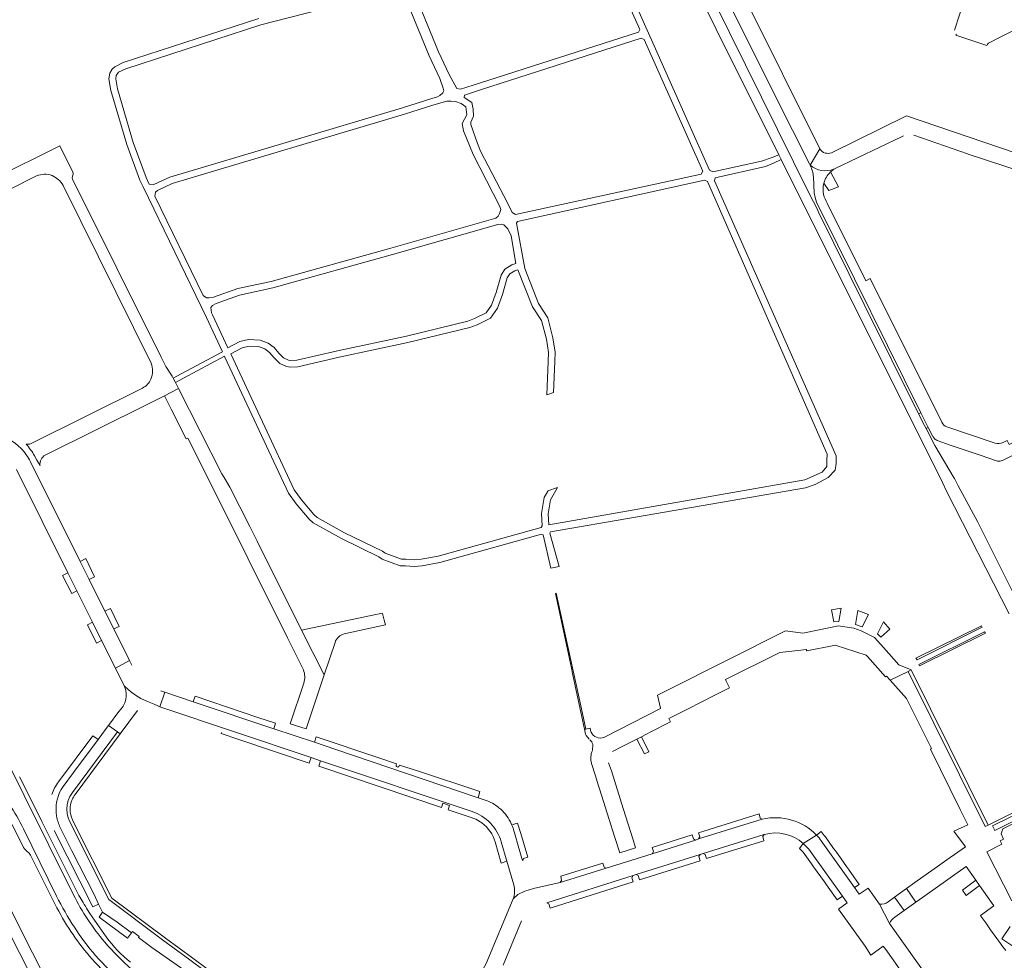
# Model space of a CAD drawing. Header units: metres. Extents: x 166325 to 190320, y 381923 to 404576.
# Tile 406 of 656: x 176405 to 176701, y 387481 to 387764. Entities that reach past the tile are written whole.
import ezdxf

# ---------------------------------------------------------------- set-up
doc = ezdxf.new("R2010")
doc.units = ezdxf.units.M
for name, color, linetype, lineweight in [('B-WE-VH-VERHARDING_ASFALT-GV', 8, 'Continuous', 18), ('B-WE-VH-VERHARDING_BETONSTRAATSTEEN-GV', 8, 'Continuous', 18), ('B-WE-VH-VERHARDING_FUNDERING_ZAND-GV', 8, 'Continuous', 18), ('B-WE-VH-VERHARDING_STRAATBAKSTEEN-GV', 8, 'Continuous', 18)]:
    doc.layers.add(name, color=color, linetype=linetype, lineweight=lineweight)

msp = doc.modelspace()

# ---------------------------------------------------------------- linework, layer by layer
at = {"layer": 'B-WE-VH-VERHARDING_ASFALT-GV', "flags": 128}
for points in [[(176595.562, 387799.378), (176633.346, 387723.62), (176634.069, 387722.171), (176682.578, 387624.91), (176683.928, 387622.163), (176702.699, 387585.382)], [(176704.855, 387589.665), (176693.181, 387613.02), (176687.211, 387624.137), (176686.162, 387626.09), (176686.067, 387626.248), (176680.229, 387636.025), (176677.63, 387641.2), (176677.163, 387642.059), (176675.4, 387645.608), (176659.041, 387678.541), (176645.401, 387706.136), (176644.711, 387707.522), (176643.759, 387709.437), (176642.591, 387711.786), (176613.698, 387770.179)], [(176397.981, 387547.099), (176398.598, 387545.67), (176421.02, 387500.776)], [(176421.02, 387500.776), (176398.598, 387545.67)], [(176423.894, 387498.447), (176423.022, 387499.93), (176422.622, 387500.61), (176413.12, 387519.618), (176411.503, 387522.851), (176410.428, 387525.001), (176404.781, 387536.297)], [(176399.261, 387528.408), (176405.719, 387515.491)], [(176405.922, 387520.679), (176415.92, 387500.337)], [(176406.928, 387513.95), (176407.646, 387513.342), (176408.109, 387512.739), (176414.912, 387499.1), (176416.031, 387496.856)], [(176390.323, 387511.924), (176433.652, 387425.706), (176467.361, 387358.627), (176472.932, 387347.465), (176475.186, 387342.965), (176478.225, 387344.607), (176475.07, 387350.902), (176474.964, 387351.172), (176474.776, 387351.487)], [(176471.07, 387358.91), (176470.93, 387359.19), (176470.862, 387359.326), (176470.751, 387359.548), (176466.807, 387367.429), (176465.852, 387369.336), (176453.302, 387394.416), (176452.335, 387396.347), (176442.6, 387415.8), (176441.534, 387417.879), (176439.75, 387421.35), (176416.139, 387468.38), (176416.039, 387468.579), (176393.71, 387512.77)], [(176426.635, 387481.401), (176426.668, 387481.364), (176426.701, 387481.326)]]:
    msp.add_lwpolyline(points, dxfattribs=at)
at = {"layer": 'B-WE-VH-VERHARDING_ASFALT-GV'}
for points in [[(176405.922, 387520.679, 0.0341706), (176401.648, 387528.053)], [(176405.719, 387515.491, 0.1001638), (176406.928, 387513.95)], [(176427.654, 387482.471, -0.059535), (176415.92, 387500.337)], [(176430.424, 387486.545, -0.0601939), (176421.02, 387500.776)], [(176416.031, 387496.856, 0.0611873), (176426.635, 387481.401)], [(176425.267, 387496.216, -0.0056451), (176423.894, 387498.447)], [(176430.866, 387488.105, -0.0213048), (176425.267, 387496.216)], [(176438.118, 387480.454, -0.0630072), (176430.866, 387488.105)], [(176430.424, 387486.545, 0.0771239), (176447.768, 387471.447)], [(176426.701, 387481.326, 0.0328602), (176433.867, 387474.236)], [(176445.368, 387467.668, -0.0695955), (176427.654, 387482.471)]]:
    msp.add_lwpolyline(points, format="xyb", dxfattribs=at)
at = {"layer": 'B-WE-VH-VERHARDING_BETONSTRAATSTEEN-GV', "flags": 128}
for points in [[(176651.881, 387793.727), (176651.762, 387793.966), (176628.205, 387782.337), (176621.757, 387779.154), (176615.031, 387775.833), (176616.196, 387773.504), (176616.775, 387772.348), (176619.208, 387767.486), (176637.477, 387730.978), (176642.531, 387720.879), (176642.753, 387720.436), (176645.65, 387725.41), (176623.278, 387770.496)], [(176696.41, 387757.18), (176700.185, 387759.075), (176726.66, 387772.231)], [(176688.983, 387771.154), (176689.343, 387770.523), (176687.701, 387765.715), (176686.235, 387761.165)], [(176686.75, 387759.961), (176686.64, 387759.63), (176695.9, 387756.531)], [(176673.94, 387729.47), (176676.253, 387728.667), (176690.112, 387723.859), (176690.31, 387723.79), (176706.57, 387718.51), (176710.192, 387717.309), (176711.581, 387721.835), (176704.49, 387724.19), (176671.72, 387735.31), (176649.198, 387724.201)], [(176649.917, 387719.257), (176650.301, 387719.442), (176670.447, 387729.156)], [(176670.447, 387729.156), (176670.85, 387729.35)], [(176420.809, 387718.361), (176416.868, 387726.315), (176396.649, 387716.219)], [(176645.65, 387725.41), (176642.753, 387720.436)], [(176392.689, 387708.669), (176409.9, 387717.23)], [(176412.511, 387633.177), (176443.829, 387648.748), (176448.44, 387651.04), (176452.587, 387653.281), (176451.69, 387655.045), (176451.009, 387656.382), (176450.74, 387656.91), (176448.76, 387659.86), (176447.369, 387662.66), (176420.723, 387716.273)], [(176420.657, 387717.123), (176420.855, 387717.743)], [(176643.715, 387716.881), (176643.98, 387712.13), (176644.226, 387710.791), (176644.607, 387709.331), (176645.37, 387707.794), (176646.024, 387706.478), (176676.089, 387645.948), (176677.888, 387642.327), (176678.3, 387641.497), (176679.56, 387638.96)], [(176417.87, 387714.401), (176444.335, 387660.854)], [(176682.357, 387643.046), (176660.77, 387686.38), (176659.48, 387685.61), (176647.9, 387709.06)], [(176441.774, 387653.342), (176408.096, 387636.567)], [(176476.277, 387607.284), (176474.103, 387611.648), (176468.09, 387623.521), (176466.361, 387626.415), (176465.7, 387627.521), (176452.587, 387653.281), (176448.44, 387651.04), (176450.44, 387647.01), (176454.88, 387638.07), (176455.4, 387638.32), (176461.53, 387626.17), (176485.402, 387578.172), (176490.193, 387568.539)], [(176740.308, 387650.746), (176738.596, 387654.253), (176702.602, 387636.342), (176702.027, 387637.596), (176700.862, 387637.011)], [(176700.634, 387631.594), (176712.733, 387637.516), (176715.02, 387638.636), (176715.128, 387638.689), (176727.472, 387644.731), (176729.143, 387645.549), (176738.85, 387650.3)], [(176698.425, 387636.815), (176683.871, 387641.707)], [(176681.28, 387637.438), (176684.618, 387636.302), (176693.893, 387633.148), (176698.826, 387631.47)], [(176409.289, 387632.991), (176410.015, 387631.676), (176410.94, 387630)], [(176425.727, 387595.704), (176423, 387601.178), (176408.048, 387631.194)], [(176403.809, 387628.842), (176419.306, 387597.772), (176422.028, 387592.314), (176426.737, 387582.873), (176429.469, 387577.396), (176433.621, 387569.072), (176437.891, 387571.284), (176433.133, 387580.836), (176430.449, 387586.224), (176425.727, 387595.704)], [(176490.32, 387564.54), (176486.19, 387552.31), (176491.02, 387550.75), (176496.455, 387567.013), (176489.613, 387580.431), (176476.277, 387607.284)], [(176514.92, 387582.06), (176514.526, 387583.501), (176514.082, 387585.122), (176513.952, 387585.595), (176489.613, 387580.431), (176496.455, 387567.013), (176499.722, 387576.788)], [(176502.453, 387579.359), (176514.92, 387582.06)], [(176663.994, 387576.138), (176662.151, 387578.237), (176658.126, 387580.279), (176655.923, 387581.054), (176651.173, 387581.724), (176648.858, 387581.253), (176640.543, 387579.55), (176635.31, 387580.23), (176599.579, 387562.276), (176596.844, 387560.902), (176597.42, 387558.24), (176597.686, 387557.017), (176597.72, 387556.86), (176580.848, 387548.285)], [(176583.284, 387543.924), (176586.158, 387545.414), (176590.574, 387547.682), (176591.957, 387548.376), (176593.237, 387549.021), (176594.769, 387549.828), (176600.706, 387552.858), (176600.182, 387553.875), (176605.98, 387556.802), (176613.868, 387560.771), (176618.501, 387563.097), (176617.488, 387565.135), (176617.261, 387565.58), (176633.652, 387573.77), (176639.971, 387574.41), (176641.503, 387574.67), (176641.621, 387574.69), (176641.686, 387574.373), (176641.71, 387574.253), (176649.829, 387575.881), (176650.292, 387575.956), (176659.644, 387572.915), (176660.009, 387572.516), (176665.38, 387566.378), (176665.681, 387566.65), (176666.812, 387565.41), (176672.243, 387568.052), (176673.142, 387568.49), (176669.407, 387570.008), (176666.396, 387573.437), (176663.994, 387576.138)], [(176438.585, 387569.891), (176437.891, 387571.284), (176433.621, 387569.072), (176436.3, 387563.7), (176437.349, 387562.705), (176438.193, 387561.976), (176439.666, 387560.884), (176441.301, 387559.917), (176443.299, 387558.988), (176445.283, 387558.191), (176446.39, 387557.7), (176447.029, 387557.369), (176448.545, 387561.802), (176447.323, 387562.213)], [(176707.581, 387527.392), (176696.311, 387521.8), (176695.416, 387521.355), (176672.243, 387568.052), (176666.812, 387565.41), (176671.76, 387559.92), (176679.282, 387544.79), (176678.921, 387544.595), (176687.905, 387526.462), (176690.177, 387521.879), (176686.03, 387519.94), (176689.472, 387515.249), (176683.921, 387511.354), (176681.829, 387509.85), (176674.231, 387504.443), (176671.705, 387502.64), (176674.584, 387498.585), (176674.839, 387498.767), (176683.501, 387504.874), (176685.615, 387506.376), (176689.684, 387509.272), (176692.604, 387505.173), (176693.745, 387503.536), (176698.072, 387497.482), (176693.993, 387494.554), (176694.109, 387494.39), (176695.579, 387492.322), (176697.08, 387490.211), (176698.905, 387487.651), (176699.496, 387486.822), (176700.73, 387485.09), (176701.682, 387483.99)], [(176447.029, 387557.369), (176446.39, 387557.7), (176445.283, 387558.191), (176443.299, 387558.988), (176441.301, 387559.917), (176439.666, 387560.884), (176438.193, 387561.976), (176437.349, 387562.705), (176436.3, 387563.7)], [(176481.289, 387550.799), (176457.074, 387558.936), (176448.545, 387561.802), (176447.029, 387557.369), (176492.524, 387542.118), (176495.4, 387541.154), (176540.963, 387525.88)], [(176434.652, 387555.962), (176431.542, 387551.748), (176434.228, 387549.811), (176435.026, 387549.235), (176440.259, 387556.28)], [(176465.508, 387549.661), (176465.406, 387549.376), (176470.729, 387547.587), (176491.968, 387540.451), (176492.524, 387542.118), (176447.029, 387557.369)], [(176460.359, 387478.041), (176455.994, 387481.215), (176447.842, 387487.264), (176431.636, 387499.322), (176419.886, 387522.709), (176419.384, 387523.946), (176419.081, 387525.246), (176418.986, 387526.578), (176419.102, 387527.908), (176419.424, 387529.203), (176419.946, 387530.432), (176420.654, 387531.563), (176420.695, 387531.618), (176434.228, 387549.811), (176431.542, 387551.748), (176431.462, 387551.64), (176428.401, 387547.499), (176420.989, 387537.576), (176417.862, 387533.366)], [(176421.457, 387530.966), (176435.026, 387549.235), (176434.228, 387549.811), (176420.695, 387531.618), (176420.654, 387531.563), (176419.946, 387530.432), (176419.424, 387529.203), (176419.102, 387527.908), (176418.986, 387526.578), (176419.081, 387525.246), (176419.384, 387523.946), (176419.886, 387522.709), (176431.636, 387499.322), (176447.842, 387487.264), (176455.994, 387481.215), (176460.359, 387478.041)], [(176544.941, 387529.301), (176542.785, 387530.031), (176499.982, 387544.518), (176493.502, 387546.695), (176481.289, 387550.799)], [(176576.645, 387550.304), (176576.503, 387550.956), (176575.231, 387550.698), (176574.833, 387550.642), (176575.152, 387549.16)], [(176417.862, 387533.366), (176420.989, 387537.576), (176428.401, 387547.499), (176426.809, 387548.683), (176416.479, 387534.794)], [(176518.118, 387539.92), (176518.226, 387540.211), (176512.881, 387541.977), (176494.012, 387548.36), (176493.502, 387546.695), (176499.982, 387544.518), (176542.785, 387530.031), (176543.349, 387531.843), (176524.529, 387538.107)], [(176575.351, 387548.78), (176576.262, 387547.66)], [(176577.322, 387546.041), (176577.18, 387544.28)], [(176495.4, 387541.154), (176494.823, 387539.49), (176531.744, 387527.101), (176532.16, 387528.343), (176534.227, 387527.651), (176533.811, 387526.408), (176540.136, 387524.299), (176542.113, 387523.52), (176543.944, 387522.441)], [(176540.963, 387525.88), (176495.4, 387541.154)], [(176524.529, 387538.107), (176519.165, 387539.84), (176519.082, 387539.583)], [(176576.931, 387540.302), (176578.096, 387536.62), (176578.965, 387533.869), (176579.339, 387532.692), (176582.862, 387521.562), (176583.185, 387520.539), (176585.14, 387514.363), (176585.435, 387513.43), (176590.171, 387514.96), (176589.468, 387517.314), (176586.506, 387526.729), (176582.981, 387538.12), (176582.061, 387540.543)], [(176719.29, 387530.543), (176698.309, 387520.175), (176697.647, 387521.515), (176718.665, 387531.927)], [(176703.452, 387498.921), (176695.955, 387513.747), (176700.451, 387516.052), (176699.938, 387517.069), (176700.964, 387517.582), (176700.2, 387519.13), (176700.71, 387520.62), (176720.071, 387530.273)], [(176415.785, 387525.682), (176415.918, 387524.452)], [(176421.033, 387522.632), (176420.671, 387523.381)], [(176628.326, 387523.538), (176609.182, 387517.59), (176608.244, 387517.285), (176595.194, 387513.153), (176581.361, 387508.772), (176567.508, 387504.515), (176559.469, 387502.666), (176556.838, 387501.921), (176554.739, 387500.884), (176553.322, 387499.605), (176545.176, 387480.065), (176543.805, 387477.546), (176538.111, 387467.096)], [(176415.218, 387520.123), (176426.809, 387497.16), (176428.54, 387498.01), (176427.198, 387500.892), (176420.552, 387514.066), (176417.013, 387521.073)], [(176417.013, 387521.073), (176420.552, 387514.066), (176427.198, 387500.892), (176428.54, 387498.01), (176429.761, 387495.53), (176434.143, 387492.514), (176438.45, 387489.343), (176438.731, 387489.73), (176440.791, 387488.22), (176440.548, 387487.893), (176444.607, 387484.879), (176456.531, 387476.55), (176457.116, 387476.112), (176458.801, 387474.85), (176463.291, 387471.574), (176466.009, 387469.591), (176467.551, 387468.58)], [(176468.326, 387473.188), (176462.581, 387477.49), (176461.252, 387478.49), (176456.887, 387481.663), (176448.735, 387487.713), (176432.529, 387499.77), (176421.033, 387522.632)], [(176556.212, 387511.082), (176556.489, 387511.715), (176557.739, 387512.131), (176555.642, 387519.261), (176554.613, 387522.4), (176554.155, 387522.215), (176553.402, 387521.911), (176552.787, 387522.197)], [(176556.101, 387511.407), (176554.898, 387515.497), (176553.938, 387518.76), (176553.448, 387520.425)], [(176646.019, 387519.839), (176644.698, 387518.701)], [(176563.452, 387498.395), (176589.427, 387506.575), (176590.377, 387506.871), (176609.612, 387512.923), (176610.547, 387513.207), (176628.903, 387518.942)], [(176640.653, 387516.212), (176644.698, 387518.701)], [(176646.092, 387517.045), (176656.116, 387502.96), (176657.501, 387503.911), (176654.255, 387508.493), (176653.681, 387509.317), (176650.429, 387513.876), (176649.818, 387514.708), (176647.323, 387518.217)], [(176666.582, 387492.15), (176663.631, 387498.009), (176660.201, 387502.821), (176657.54, 387500.96), (176656.116, 387502.96), (176646.092, 387517.045)], [(176547.939, 387516.689), (176549.782, 387510.322), (176551.477, 387510.886), (176549.782, 387516.697)], [(176549.782, 387516.697), (176551.477, 387510.886), (176553.55, 387503.78)], [(176640.653, 387516.212), (176639.489, 387514.71)], [(176640.608, 387513.66), (176643.191, 387510.077), (176643.773, 387509.234), (176647.035, 387504.681), (176647.646, 387503.799), (176650.915, 387499.247), (176652.455, 387500.339), (176642.315, 387514.53), (176641.019, 387515.873)], [(176641.019, 387515.873), (176642.315, 387514.53), (176652.455, 387500.339), (176653.87, 387498.36), (176651.25, 387496.49), (176659.27, 387485.29), (176661.015, 387482.608), (176664.768, 387485.315), (176665.483, 387484.299), (176667.686, 387481.214), (176669.365, 387478.858), (176671.048, 387476.536), (176671.952, 387475.238), (176672.14, 387474.992), (176668.498, 387472.113), (176670.27, 387469.75), (176689.44, 387442.939), (176698.061, 387437.633)], [(176553.322, 387499.605), (176554.739, 387500.884), (176556.838, 387501.921), (176559.469, 387502.666), (176567.508, 387504.515)], [(176668.142, 387500.097), (176666.199, 387498.71)], [(176668.259, 387494.088), (176671.022, 387496.053), (176668.142, 387500.097)], [(176663.631, 387498.009), (176666.582, 387492.15)], [(176550.333, 387479.647), (176555.841, 387492.922)], [(176705.321, 387440.639), (176703.889, 387441.582), (176701.992, 387442.832), (176691.14, 387449.98), (176689.789, 387451.788), (176689.656, 387451.676), (176680.233, 387464.877), (176684.053, 387467.595), (176683.674, 387468.127), (176682.934, 387469.167), (176666.582, 387492.15)], [(176704.404, 387484.907), (176700.476, 387487.52), (176702.985, 387491.212)]]:
    msp.add_lwpolyline(points, dxfattribs=at)
at = {"layer": 'B-WE-VH-VERHARDING_BETONSTRAATSTEEN-GV'}
for points in [[(176695.9, 387756.531, -0.1839278), (176696.41, 387757.18)], [(176647.221, 387724.13, -0.1834309), (176645.65, 387725.41)], [(176649.198, 387724.201, -0.1313636), (176647.221, 387724.13)], [(176642.753, 387720.436, -0.0992966), (176643.715, 387716.881)], [(176642.753, 387720.436, 0.2652362), (176649.917, 387719.257)], [(176648.874, 387718.424, -0.0457464), (176649.917, 387719.257)], [(176409.9, 387717.23, -0.1976824), (176414.549, 387717.341)], [(176414.549, 387717.341, -0.1528584), (176417.87, 387714.401)], [(176420.723, 387716.273, -0.192517), (176420.657, 387717.123)], [(176420.855, 387717.743, 0.1876265), (176420.809, 387718.361)], [(176646.792, 387711.657, -0.1176222), (176646.877, 387715.032)], [(176647.9, 387709.06, -0.0988225), (176646.792, 387711.657)], [(176444.335, 387660.854, -0.2156337), (176444.28, 387656.091)], [(176444.28, 387656.091, -0.1695781), (176441.774, 387653.342)], [(176683.871, 387641.707, -0.1890759), (176682.357, 387643.046)], [(176405.217, 387635.178, 0.145217), (176397.398, 387639.53)], [(176679.56, 387638.96, 0.0792658), (176680.168, 387638.145)], [(176408.096, 387636.567, -0.116088), (176406.762, 387636.45)], [(176406.762, 387636.45, -0.0470184), (176409.289, 387632.991)], [(176680.168, 387638.145, 0.1041144), (176681.28, 387637.438)], [(176700.862, 387637.011, -0.1915467), (176698.425, 387636.815)], [(176408.048, 387631.194, 0.0776108), (176405.217, 387635.178)], [(176410.94, 387630, -0.3142128), (176412.511, 387633.177)], [(176698.826, 387631.47, 0.1169396), (176699.932, 387631.378)], [(176699.932, 387631.378, 0.0766767), (176700.634, 387631.594)], [(176499.722, 387576.788, -0.240881), (176502.453, 387579.359)], [(176490.193, 387568.539, -0.178715), (176490.32, 387564.54)], [(176436.3, 387563.7, -0.3207915), (176434.652, 387555.962)], [(176580.098, 387548.033, -0.4079548), (176576.645, 387550.304)], [(176575.152, 387549.16, 0.0604779), (176575.351, 387548.78)], [(176576.471, 387547.464, -0.1187423), (176577.322, 387546.041)], [(176580.848, 387548.285, -0.0697562), (176580.098, 387548.033)], [(176577.18, 387544.28, 0.1621359), (176576.931, 387540.302)], [(176519.082, 387539.583, -0.9739823), (176518.118, 387539.92)], [(176416.479, 387534.794, 0.0775102), (176414.474, 387530.98)], [(176415.785, 387525.682, -0.1778918), (176417.862, 387533.366)], [(176420.671, 387523.381, -0.2125113), (176420.584, 387529.445)], [(176420.584, 387529.445, -0.0584906), (176421.457, 387530.966)], [(176549.073, 387527.01, 0.0886666), (176544.941, 387529.301)], [(176540.963, 387525.88, -0.2454157), (176549.782, 387516.697)], [(176552.521, 387522.748, 0.103242), (176549.073, 387527.01)], [(176415.918, 387524.452, 0.0701882), (176417.013, 387521.073)], [(176644.698, 387518.701, 0.2662167), (176628.326, 387523.538)], [(176543.944, 387522.441, -0.1597563), (176547.939, 387516.689)], [(176552.787, 387522.197, 0.0095418), (176552.521, 387522.748)], [(176553.448, 387520.425, 0.034285), (176552.787, 387522.197)], [(176647.323, 387518.217, 0.0048023), (176646.019, 387519.839)], [(176628.903, 387518.942, -0.2548155), (176640.653, 387516.212)], [(176644.698, 387518.701, -0.0301666), (176646.092, 387517.045)], [(176639.489, 387514.71, -0.0552982), (176640.608, 387513.66)], [(176641.019, 387515.873, 0.0041949), (176640.653, 387516.212)], [(176556.101, 387511.407, 0.0092076), (176556.212, 387511.082)], [(176553.55, 387503.78, -0.1695852), (176553.322, 387499.605)], [(176666.199, 387498.71, -0.2487891), (176663.631, 387498.009)], [(176666.582, 387492.15, -0.1049133), (176668.259, 387494.088)]]:
    msp.add_lwpolyline(points, format="xyb", dxfattribs=at)
at = {"layer": 'B-WE-VH-VERHARDING_BETONSTRAATSTEEN-GV', "flags": 128}
for points in [[(176676.089, 387645.948), (176675.4, 387645.608), (176677.163, 387642.059), (176677.63, 387641.2), (176678.3, 387641.497), (176677.888, 387642.327)], [(176423, 387601.178), (176425.727, 387595.704), (176427.371, 387596.539), (176424.668, 387602.001)], [(176419.306, 387597.772), (176417.737, 387596.973), (176420.457, 387591.518), (176422.028, 387592.314)], [(176566.312, 387591.599), (176566.041, 387591.54), (176570.871, 387569.072), (176571.228, 387567.411), (176574.833, 387550.642), (176575.231, 387550.698), (176573.896, 387556.798), (176568.197, 387582.912)], [(176430.449, 387586.224), (176433.133, 387580.836), (176434.783, 387581.617), (176432.102, 387587.019)], [(176652.07, 387587.11), (176649.201, 387586.544), (176649.853, 387583.019), (176651.37, 387583.034)], [(176660.291, 387585.22), (176657.061, 387586.38), (176656.376, 387582.183), (176658.415, 387581.447)], [(176426.737, 387582.873), (176425.178, 387582.081), (176427.9, 387576.587), (176429.469, 387577.396)], [(176666.692, 387580.73), (176664.822, 387582.93), (176663.017, 387579.347), (176664.035, 387578.328)], [(176694.549, 387581.371), (176694.331, 387581.81), (176674.561, 387572), (176674.953, 387571.566)], [(176695.491, 387579.56), (176695.274, 387579.998), (176675.453, 387570.137), (176675.629, 387569.722)], [(176673.142, 387568.49), (176672.243, 387568.052), (176695.416, 387521.355), (176696.311, 387521.8)], [(176457.074, 387558.936), (176481.289, 387550.799), (176481.832, 387552.446), (176476.491, 387554.22), (176457.651, 387560.605)], [(176591.957, 387548.376), (176590.574, 387547.682), (176592.918, 387543.214), (176594.222, 387543.866)], [(176628.326, 387523.538), (176627.692, 387523.866), (176627.358, 387525.15), (176609.153, 387519.462), (176609.547, 387518.21), (176609.182, 387517.59)], [(176608.244, 387517.285), (176607.59, 387517.595), (176607.192, 387518.832), (176595.148, 387515.011), (176595.542, 387513.791), (176595.194, 387513.153)], [(176628.514, 387518.334), (176628.903, 387518.942), (176610.547, 387513.207), (176611.19, 387512.905), (176611.588, 387511.673), (176628.812, 387517.084)], [(176609.245, 387512.284), (176609.612, 387512.923), (176590.377, 387506.871), (176591.006, 387506.571), (176591.398, 387505.317), (176609.629, 387511.054)], [(176581.361, 387508.772), (176580.699, 387509.071), (176580.337, 387510.331), (176567.655, 387506.427), (176567.906, 387505.076), (176567.508, 387504.515)], [(176589.093, 387505.939), (176589.427, 387506.575), (176563.452, 387498.395), (176564.105, 387498.11), (176564.481, 387496.811), (176589.475, 387504.702)], [(176693.745, 387503.536), (176692.604, 387505.173), (176688.555, 387502.212), (176689.694, 387500.615)], [(176671.705, 387502.64), (176668.142, 387500.097), (176671.022, 387496.053), (176674.584, 387498.585)], [(176434.143, 387492.514), (176429.761, 387495.53), (176428.691, 387494.04), (176437.251, 387487.69), (176438.45, 387489.343)]]:
    msp.add_lwpolyline(points, close=True, dxfattribs=at)
at = {"layer": 'B-WE-VH-VERHARDING_FUNDERING_ZAND-GV', "flags": 128}
for points in [[(176523.324, 387773.037), (176523.418, 387773.625), (176523.984, 387774.066), (176560.989, 387783.006), (176574.455, 387785.6), (176577.408, 387785.929), (176579.777, 387785.329), (176580.909, 387784.527), (176582.111, 387782.208), (176591.445, 387761.356), (176591.079, 387760.549), (176543.243, 387745.184), (176537.478, 387743.408), (176536.358, 387743.531), (176534.075, 387747.745), (176530.844, 387754.599)], [(176538.57, 387740.809), (176538.706, 387741.566), (176543.802, 387743.264), (176591.889, 387758.715), (176592.822, 387758.279), (176610.451, 387718.654), (176609.94, 387717.74), (176554.019, 387705.645), (176553.082, 387706.24), (176551.751, 387708.926), (176543.539, 387724.736), (176542.63, 387727.005), (176540.597, 387732.718), (176540.591, 387733.375), (176541.445, 387735.255), (176541.297, 387737.326), (176540.902, 387739.309)], [(176533.967, 387739.731), (176534.584, 387739.731), (176536.023, 387739.629), (176537.667, 387739.012), (176539.106, 387738.086), (176539.414, 387735.619), (176537.984, 387732.991), (176538.427, 387730.772), (176541.264, 387723.692), (176549.382, 387708.064), (176549.588, 387707.139), (176549.28, 387705.905), (176548.795, 387705.148), (176548.143, 387704.544), (176516.513, 387695.479), (176480.541, 387685.466), (176470.456, 387683.311), (176463.12, 387680.697), (176461.859, 387680.483), (176461.011, 387680.535), (176460.028, 387681.186), (176445.53, 387711.188), (176445.657, 387712.384), (176446.274, 387712.898), (176450.693, 387714.954), (176520.648, 387735.825), (176529.512, 387738.673), (176533.351, 387739.731)], [(176554.303, 387702.969), (176554.648, 387703.543), (176610.974, 387715.986), (176611.809, 387715.585), (176647.826, 387633.412), (176647.807, 387631.583), (176647.787, 387629.754), (176646.334, 387628.011), (176641.179, 387625.734), (176564.101, 387612.176), (176563.904, 387615.526), (176564.548, 387619.718), (176566.632, 387623.246), (176566.709, 387623.377), (176563.816, 387622.41), (176563.738, 387622.278), (176562.63, 387620.403), (176561.895, 387615.62), (176562.114, 387611.897), (176561.768, 387611.373), (176530.791, 387602.768), (176525.695, 387601.826), (176523.578, 387601.67), (176521.003, 387601.84), (176519.733, 387601.84), (176514.851, 387603.616), (176513.97, 387604.28), (176502.558, 387609.816), (176494.329, 387614.4), (176493.338, 387615.315), (176489.617, 387619.689), (176487.457, 387622.751), (176468.325, 387663.641), (176471.786, 387665.472), (176473.931, 387665.968), (176476.737, 387665.858), (176478.607, 387665.142), (176480.038, 387664.096), (176481.303, 387662.555), (176483.119, 387660.739), (176485.154, 387659.858), (176486.365, 387659.638), (176488.51, 387659.803), (176500.944, 387662.665), (176521.67, 387667.037), (176540.289, 387671.629), (176542.488, 387672.429), (176546.557, 387674.411), (176548.63, 387677.416), (176550.139, 387681.502), (176551.557, 387686.546), (176552.3, 387687.715), (176553.861, 387688.676), (176554.803, 387689.012), (176559.145, 387677.867), (176561.909, 387673.659), (176563.351, 387668.129), (176563.951, 387664.042), (176563.857, 387661.405), (176563.495, 387651.301), (176565.525, 387652.02), (176565.855, 387661.327), (176565.955, 387664.163), (176565.314, 387668.528), (176563.761, 387674.482), (176560.932, 387678.789), (176556.817, 387689.354)], [(176551.749, 387701.293), (176552.727, 387699.213), (176554.133, 387690.896), (176552.992, 387690.49), (176550.86, 387689.177), (176549.711, 387687.371), (176548.235, 387682.12), (176546.841, 387678.345), (176545.2, 387675.966), (176541.723, 387674.279), (176539.706, 387673.545), (176521.192, 387668.981), (176500.513, 387664.618), (176488.207, 387661.786), (176486.469, 387661.652), (176485.738, 387661.785), (176484.264, 387662.423), (176482.787, 387663.9), (176481.423, 387665.561), (176479.572, 387666.914), (176477.19, 387667.826), (176473.703, 387667.968), (176471.104, 387667.367), (176467.477, 387665.455), (176462.809, 387675.431), (176462.514, 387676.041), (176462.374, 387677.591), (176462.802, 387678.202), (176463.964, 387678.875), (176471.003, 387681.383), (176481.019, 387683.523), (176517.057, 387693.554), (176548.754, 387702.638), (176549.793, 387702.699), (176550.588, 387702.516)]]:
    msp.add_lwpolyline(points, close=True, dxfattribs=at)
for points in [[(176476.795, 387764.65), (176435.965, 387751.385), (176433.411, 387750.126), (176432.671, 387749.423), (176431.931, 387748.201), (176431.675, 387746.487), (176432.281, 387743), (176437.048, 387726.691), (176441.003, 387715.96), (176441.979, 387713.941), (176461.003, 387674.572), (176465.71, 387664.512), (176465.816, 387664.286), (176453.432, 387657.675), (176451.009, 387656.382), (176451.69, 387655.045), (176454.128, 387656.347), (176466.452, 387662.925), (176466.558, 387662.698), (176485.721, 387621.743), (176488.035, 387618.462), (176491.893, 387613.927), (176493.147, 387612.769), (176501.634, 387608.041), (176512.922, 387602.565), (176513.886, 387601.839), (176519.38, 387599.84), (176520.932, 387599.84), (176523.586, 387599.665), (176525.924, 387599.837), (176531.267, 387600.824), (176561.923, 387609.341), (176562.404, 387609.162), (176564.639, 387599.139), (176567.161, 387599.655), (176564.369, 387609.689), (176564.573, 387610.046), (176641.34, 387623.323), (176644.265, 387624.3), (176648.21, 387626.396), (176650.27, 387628.615), (176650.615, 387630.683), (176650.615, 387632.961), (176613.903, 387715.794), (176614.151, 387716.688), (176629.291, 387720.034), (176631.739, 387721.047), (176634.069, 387722.171), (176633.346, 387723.62), (176630.993, 387722.712), (176628.08, 387721.665), (176613.452, 387718.5), (176612.488, 387718.991), (176583.904, 387783.097)], [(176520.895, 387770.821), (176528.099, 387753.386), (176531.294, 387746.61), (176532.316, 387743.67), (176532.444, 387742.839), (176532.189, 387742.264), (176531.294, 387741.433), (176530.534, 387741.088), (176528.842, 387740.558), (176520.056, 387737.736), (176449.967, 387716.824), (176445.226, 387714.628), (176443.829, 387714.709), (176442.846, 387716.743), (176438.948, 387727.318), (176434.232, 387743.453), (176433.701, 387746.511), (176433.85, 387747.508), (176434.568, 387748.467), (176436.72, 387749.527), (176477.356, 387762.729), (176511.47, 387771.589)]]:
    msp.add_lwpolyline(points, dxfattribs=at)
at = {"layer": 'B-WE-VH-VERHARDING_STRAATBAKSTEEN-GV'}
msp.add_lwpolyline([(176648.874, 387718.424, 0.1375556), (176646.877, 387715.032)], format="xyb", dxfattribs=at)
at = {"layer": 'B-WE-VH-VERHARDING_STRAATBAKSTEEN-GV', "flags": 128}
msp.add_lwpolyline([(176646.877, 387715.032), (176648.411, 387712.816), (176651.277, 387713.958), (176648.874, 387718.424)], dxfattribs=at)

doc.saveas('drawing.dxf')
